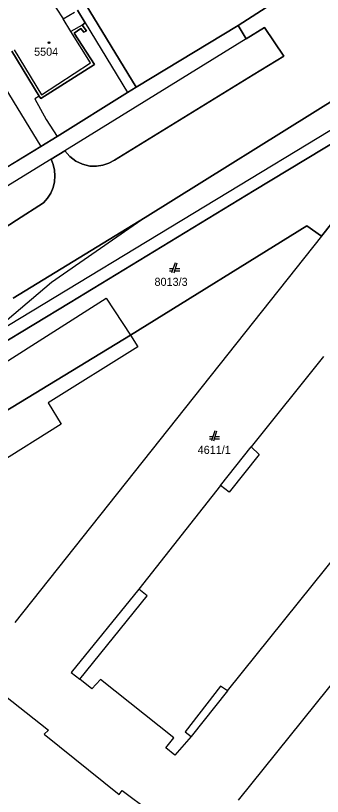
# Model space of a CAD drawing. Extents: x -263587 to -261993, y -1238795 to -1236748.
# Drawn here: x -262895.3 to -262834.6, y -1237498.1 to -1237343.7 of the extents above; entities that cross this region are included whole.
import ezdxf

# ---------------------------------------------------------------- set-up
doc = ezdxf.new("R2010")
doc.units = 0
doc.layers.add('Vrstva 1', color=7, linetype='Continuous')

msp = doc.modelspace()

# ---------------------------------------------------------------- linework, layer by layer
at = {"layer": 'Vrstva 1'}
for p, q in [((-262885.34, -1237335.08), (-262871.46, -1237357.87)), ((-262871.46, -1237357.87), (-262885.34, -1237335.08)), ((-262889.95, -1237338.14), (-262885.92, -1237344.37)), ((-262851.3, -1237345.7), (-262843.91, -1237340.9)), ((-262843.91, -1237340.9), (-262851.3, -1237345.7)), ((-262885.92, -1237344.37), (-262883.62, -1237343.02)), ((-262883.04, -1237342.65), (-262881.52, -1237345.11)), ((-262881.52, -1237345.11), (-262883.04, -1237342.65)), ((-262884.36, -1237346.88), (-262885.92, -1237344.37)), ((-262882.11, -1237345.61), (-262884.36, -1237346.88)), ((-262882.37, -1237346.28), (-262883.72, -1237347.18)), ((-262883.72, -1237347.18), (-262882.37, -1237346.28)), ((-262881.8, -1237347.02), (-262882.37, -1237346.28)), ((-262882.37, -1237346.28), (-262881.8, -1237347.02)), ((-262881.52, -1237345.11), (-262882.11, -1237345.61)), ((-262882.11, -1237345.61), (-262881.52, -1237345.11)), ((-262882.11, -1237345.61), (-262881.28, -1237346.71)), ((-262881.28, -1237346.71), (-262882.11, -1237345.61)), ((-262881.52, -1237345.11), (-262873.14, -1237358.92)), ((-262871.46, -1237357.87), (-262851.3, -1237345.7)), ((-262851.3, -1237345.7), (-262871.46, -1237357.87)), ((-262851.3, -1237345.7), (-262849.67, -1237348.3)), ((-262849.67, -1237348.3), (-262851.3, -1237345.7)), ((-262849.67, -1237348.3), (-262846.05, -1237346.04)), ((-262846.05, -1237346.04), (-262849.67, -1237348.3)), ((-262846.05, -1237346.04), (-262842.23, -1237351.71)), ((-262842.23, -1237351.71), (-262846.05, -1237346.04)), ((-262880.5, -1237353.07), (-262884.36, -1237346.88)), ((-262883.72, -1237347.18), (-262879.72, -1237353.4)), ((-262879.72, -1237353.4), (-262883.72, -1237347.18)), ((-262881.28, -1237346.71), (-262881.8, -1237347.02)), ((-262881.8, -1237347.02), (-262881.28, -1237346.71)), ((-262849.67, -1237348.3), (-262885.57, -1237370.44)), ((-262890.65, -1237359.61), (-262896.08, -1237350.75)), ((-262896.08, -1237350.75), (-262890.65, -1237359.61)), ((-262895.59, -1237350.46), (-262890.19, -1237359.37)), ((-262842.23, -1237351.71), (-262848.32, -1237355.45)), ((-262848.32, -1237355.45), (-262842.23, -1237351.71)), ((-262879.72, -1237353.4), (-262890.34, -1237360.11)), ((-262890.34, -1237360.11), (-262879.72, -1237353.4)), ((-262890.19, -1237359.37), (-262880.5, -1237353.07)), ((-262899.19, -1237355.1), (-262890.3, -1237369.62)), ((-262848.32, -1237355.45), (-262875.74, -1237372.28)), ((-262875.74, -1237372.28), (-262848.32, -1237355.45)), ((-262869.69, -1237383.63), (-262825.15, -1237355.86)), ((-262825.15, -1237355.86), (-262869.69, -1237383.63)), ((-262848.1, -1237378.27), (-262812.07, -1237356.49)), ((-262812.07, -1237356.49), (-262848.1, -1237378.27)), ((-262873.14, -1237358.92), (-262871.46, -1237357.87)), ((-262871.46, -1237357.87), (-262873.14, -1237358.92)), ((-262890.65, -1237359.61), (-262891.47, -1237360.17)), ((-262891.47, -1237360.17), (-262889.28, -1237364.25)), ((-262890.34, -1237360.11), (-262890.65, -1237359.61)), ((-262890.65, -1237359.61), (-262890.34, -1237360.11)), ((-262887.09, -1237367.64), (-262873.14, -1237358.92)), ((-262873.14, -1237358.92), (-262887.09, -1237367.64)), ((-262822.05, -1237359.77), (-262855.58, -1237380.06)), ((-262889.28, -1237364.25), (-262887.09, -1237367.64)), ((-262890.3, -1237369.62), (-262887.09, -1237367.64)), ((-262887.09, -1237367.64), (-262890.3, -1237369.62)), ((-262913.36, -1237383.57), (-262890.3, -1237369.62)), ((-262890.3, -1237369.62), (-262913.36, -1237383.57)), ((-262885.57, -1237370.44), (-262888.3, -1237372.08)), ((-262888.3, -1237372.08), (-262885.57, -1237370.44)), ((-262884.6, -1237371.57), (-262885.57, -1237370.44)), ((-262885.57, -1237370.44), (-262884.6, -1237371.57)), ((-262888.3, -1237372.08), (-262911.7, -1237386.44)), ((-262888.3, -1237372.08), (-262887.87, -1237373.14)), ((-262887.87, -1237373.14), (-262888.3, -1237372.08)), ((-262883.41, -1237372.48), (-262884.6, -1237371.57)), ((-262884.6, -1237371.57), (-262883.41, -1237372.48)), ((-262882.05, -1237373.12), (-262883.41, -1237372.48)), ((-262883.41, -1237372.48), (-262882.05, -1237373.12)), ((-262875.74, -1237372.28), (-262876.86, -1237372.9)), ((-262876.86, -1237372.9), (-262875.74, -1237372.28)), ((-262887.87, -1237373.14), (-262887.62, -1237374.26)), ((-262887.62, -1237374.26), (-262887.87, -1237373.14)), ((-262880.6, -1237373.46), (-262882.05, -1237373.12)), ((-262882.05, -1237373.12), (-262880.6, -1237373.46)), ((-262879.32, -1237373.5), (-262880.6, -1237373.46)), ((-262880.6, -1237373.46), (-262879.32, -1237373.5)), ((-262878.06, -1237373.31), (-262879.32, -1237373.5)), ((-262879.32, -1237373.5), (-262878.06, -1237373.31)), ((-262876.86, -1237372.9), (-262878.06, -1237373.31)), ((-262878.06, -1237373.31), (-262876.86, -1237372.9)), ((-262887.62, -1237374.26), (-262887.53, -1237375.4)), ((-262887.53, -1237375.4), (-262887.62, -1237374.26)), ((-262887.53, -1237375.4), (-262887.62, -1237376.55)), ((-262887.62, -1237376.55), (-262887.53, -1237375.4)), ((-262887.62, -1237376.55), (-262887.9, -1237377.71)), ((-262887.9, -1237377.71), (-262887.62, -1237376.55)), ((-262888.36, -1237378.8), (-262889, -1237379.82)), ((-262889, -1237379.82), (-262888.36, -1237378.8)), ((-262887.9, -1237377.71), (-262888.36, -1237378.8)), ((-262888.36, -1237378.8), (-262887.9, -1237377.71)), ((-262884.48, -1237400.42), (-262848.1, -1237378.27)), ((-262848.1, -1237378.27), (-262884.48, -1237400.42)), ((-262855.58, -1237380.06), (-262900.98, -1237407.56)), ((-262889, -1237379.82), (-262889.78, -1237380.71)), ((-262889.78, -1237380.71), (-262889, -1237379.82)), ((-262828.59, -1237379.42), (-262834.82, -1237387.3)), ((-262834.82, -1237387.3), (-262828.59, -1237379.42)), ((-262889.78, -1237380.71), (-262895.14, -1237384.19)), ((-262895.14, -1237384.19), (-262889.78, -1237380.71)), ((-262895.14, -1237384.19), (-262903.27, -1237389.4)), ((-262903.27, -1237389.4), (-262895.14, -1237384.19)), ((-262895.8, -1237399.58), (-262869.69, -1237383.63)), ((-262869.69, -1237383.63), (-262895.8, -1237399.58)), ((-262869.69, -1237383.63), (-262888.18, -1237396.47)), ((-262837.73, -1237385.26), (-262872.57, -1237406.92)), ((-262872.57, -1237406.92), (-262837.73, -1237385.26)), ((-262834.82, -1237387.3), (-262837.73, -1237385.26)), ((-262837.73, -1237385.26), (-262834.82, -1237387.3)), ((-262834.82, -1237387.3), (-262895.46, -1237463.7)), ((-262863.74, -1237392.58), (-262864.44, -1237394.58)), ((-262863.94, -1237394.58), (-262863.34, -1237392.58)), ((-262864.16, -1237393.78), (-262864.84, -1237393.78)), ((-262864.84, -1237394.18), (-262864.3, -1237394.18)), ((-262863.82, -1237394.18), (-262862.84, -1237394.18)), ((-262862.84, -1237393.78), (-262863.7, -1237393.78)), ((-262888.18, -1237396.47), (-262897, -1237403.94)), ((-262908.05, -1237414.64), (-262884.48, -1237400.42)), ((-262884.48, -1237400.42), (-262908.05, -1237414.64)), ((-262906.37, -1237417.96), (-262877.39, -1237399.56)), ((-262877.39, -1237399.56), (-262872.57, -1237406.92)), ((-262872.57, -1237406.92), (-262902.7, -1237425.23)), ((-262902.7, -1237425.23), (-262872.57, -1237406.92)), ((-262872.57, -1237406.92), (-262871.14, -1237409.18)), ((-262871.14, -1237409.18), (-262888.84, -1237420.31)), ((-262834.43, -1237411.12), (-262848.74, -1237429.01)), ((-262888.84, -1237420.31), (-262886.31, -1237424.53)), ((-262790, -1237422.39), (-262851.26, -1237498.84)), ((-262886.31, -1237424.53), (-262898.97, -1237432.42)), ((-262855.87, -1237425.81), (-262856.57, -1237427.81)), ((-262856.07, -1237427.81), (-262855.47, -1237425.81)), ((-262853.38, -1237477.23), (-262812.54, -1237426.31)), ((-262856.29, -1237427.01), (-262856.97, -1237427.01)), ((-262856.97, -1237427.41), (-262856.43, -1237427.41)), ((-262855.95, -1237427.41), (-262854.97, -1237427.41)), ((-262854.97, -1237427.01), (-262855.83, -1237427.01)), ((-262854.8, -1237436.6), (-262848.74, -1237429.01)), ((-262848.74, -1237429.01), (-262847.16, -1237430.49)), ((-262847.16, -1237430.49), (-262853.06, -1237437.92)), ((-262854.8, -1237436.6), (-262870.9, -1237457.09)), ((-262853.06, -1237437.92), (-262854.8, -1237436.6)), ((-262870.9, -1237457.09), (-262884.32, -1237473.57)), ((-262869.29, -1237458.43), (-262870.9, -1237457.09)), ((-262882.63, -1237474.91), (-262869.29, -1237458.43)), ((-262903.38, -1237473.51), (-262888.78, -1237485)), ((-262884.32, -1237473.57), (-262882.63, -1237474.91)), ((-262880.2, -1237476.84), (-262882.63, -1237474.91)), ((-262878.52, -1237474.97), (-262880.2, -1237476.84)), ((-262864.01, -1237486.5), (-262878.52, -1237474.97)), ((-262854.75, -1237476.32), (-262861.77, -1237485.3)), ((-262853.38, -1237477.23), (-262860.59, -1237486.28)), ((-262853.38, -1237477.23), (-262854.75, -1237476.32)), ((-262888.78, -1237485), (-262889.62, -1237485.79)), ((-262861.77, -1237485.3), (-262860.59, -1237486.28)), ((-262889.62, -1237485.79), (-262874.79, -1237497.7)), ((-262865.56, -1237488.49), (-262864.01, -1237486.5)), ((-262860.59, -1237486.28), (-262863.8, -1237489.94)), ((-262863.8, -1237489.94), (-262865.56, -1237488.49)), ((-262874.79, -1237497.7), (-262874.2, -1237496.95)), ((-262874.2, -1237496.95), (-262868.74, -1237501.02))]:
    msp.add_line(p, q, dxfattribs=at)
msp.add_lwpolyline([(-262888.62, -1237348.93), (-262888.53, -1237349.08), (-262888.62, -1237349.23), (-262888.8, -1237349.23), (-262888.89, -1237349.08), (-262888.8, -1237348.93)], close=True, dxfattribs=at)

# ---------------------------------------------------------------- texts
for s, p in [('5504', (-262891.647, -1237351.65)), ('8013/3', (-262867.829, -1237397.15)), ('4611/1', (-262859.291, -1237430.38))]:
    msp.add_text(s, height=1.6, dxfattribs=at).set_placement(p)

doc.saveas('drawing.dxf')
